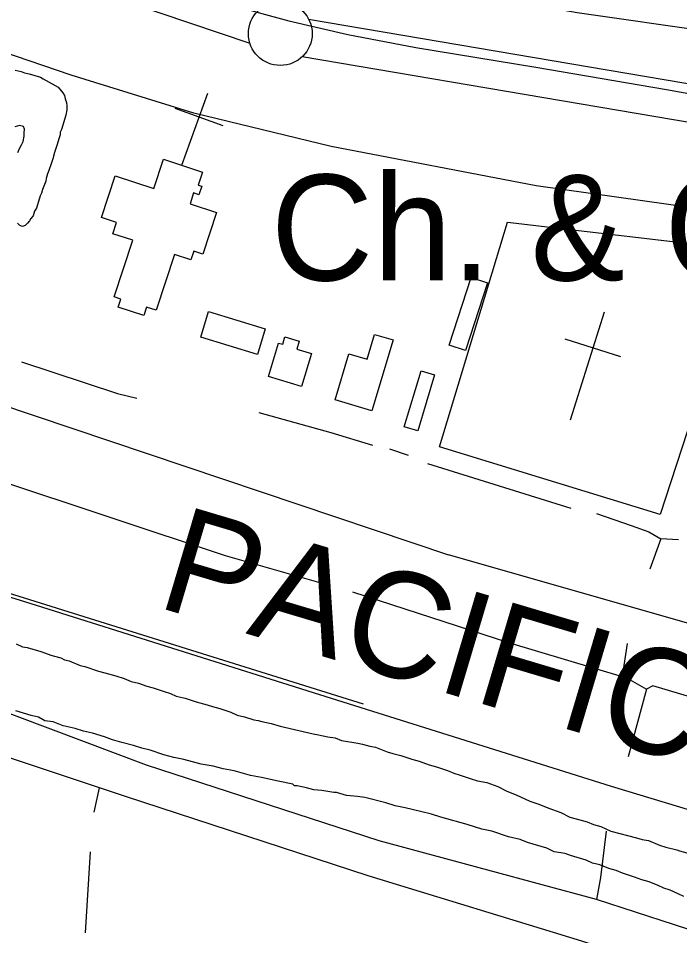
# Model space of a CAD drawing. Extents: x 3361039 to 3398939, y 576572 to 602007.
# Drawn here: x 3378959 to 3379478, y 584897 to 585616 of the extents above; entities that cross this region are included whole.
import ezdxf

# ---------------------------------------------------------------- set-up
doc = ezdxf.new("R2010")
doc.units = 0
for name, color, linetype in [('V-BLDG-OTLN', 7, 'Continuous'), ('V-FLOD-BASE', 7, 'Continuous'), ('V-LEVE-TOET', 7, 'Continuous'), ('V-RAIL-IDEN', 7, 'Continuous'), ('V-RAIL-TRAK', 7, 'Continuous'), ('V-ROAD-CNTR', 7, 'Continuous'), ('V-SITE-OTLN', 7, 'Continuous'), ('V-SITE-OTLN-IDEN', 7, 'Continuous'), ('V-SITE-VEGE', 7, 'Continuous'), ('V-SURV-LINE', 7, 'Continuous'), ('V-TOPO-SHOR', 7, 'Continuous')]:
    doc.layers.add(name, color=color, linetype=linetype)

msp = doc.modelspace()

# ---------------------------------------------------------------- linework, layer by layer
at = {"layer": 'V-BLDG-OTLN'}
for points in [[(3379081.85, 585431.2), (3379067.52, 585387.45), (3379060, 585389.91), (3379057.84, 585383.33), (3379037.72, 585389.92), (3379039.78, 585396.22), (3379034.54, 585397.94), (3379049.07, 585442.34), (3379033.52, 585447.43), (3379036.44, 585456.33), (3379024.54, 585460.22), (3379035.23, 585492.86), (3379065.59, 585482.92), (3379073.13, 585505.93), (3379103.83, 585495.88), (3379100.49, 585485.68), (3379103.22, 585484.79), (3379101.02, 585478.06), (3379096.78, 585479.44), (3379094.01, 585470.97), (3379114.74, 585464.19), (3379104.04, 585431.51), (3379096.96, 585433.83), (3379094.72, 585426.99)], [(3379297.04, 585359.95), (3379314.31, 585413.04), (3379327.19, 585408.85), (3379309.92, 585355.76)], [(3379108.49, 585386.44), (3379152.98, 585372.83), (3379146.84, 585352.77), (3379102.36, 585366.38)], [(3379181.42, 585327.69), (3379155.59, 585335.42), (3379163.46, 585361.73), (3379166.63, 585360.79), (3379168.35, 585366.53), (3379179.65, 585363.15), (3379177.75, 585356.81), (3379189.11, 585353.41)], [(3379253.21, 585364.22), (3379236.65, 585308.61), (3379207.81, 585317.2), (3379218.56, 585353.31), (3379232.88, 585349.05), (3379238.69, 585368.54)], [(3379285.73, 585336.67), (3379272.48, 585292.9), (3379261.84, 585296.12), (3379275.09, 585339.89)]]:
    msp.add_lwpolyline(points, close=True, dxfattribs=at)
at = {"layer": 'V-FLOD-BASE'}
msp.add_lwpolyline([(3377338.38, 586236.64), (3377447.93, 586197.83), (3377565.72, 586158.61), (3377686.73, 586116.49), (3377802.38, 586077.28), (3377911.58, 586040.98), (3378030.44, 585999.59), (3378149.66, 585958.56), (3378269.96, 585917.88), (3378383.46, 585879.05), (3378500.54, 585840.18), (3378606.51, 585803.19), (3378726.45, 585762.16), (3378822.75, 585728.11), (3378921.93, 585695.11), (3379022.9, 585661.39), (3379110.98, 585631.7), (3379147.51, 585621.03), (3379171.5, 585614.41), (3379217.73, 585603.68), (3379271.13, 585593.61), (3379365.05, 585578.24), (3379467.57, 585560.65), (3379565.06, 585543.1)], dxfattribs=at)
at = {"layer": 'V-LEVE-TOET'}
for points in [[(3379532.13, 585461.59), (3379365.46, 585484.96), (3379204.57, 585515.9), (3379096.92, 585542.03), (3379000.71, 585571.88), (3378869.72, 585616.57), (3378738.12, 585664.43), (3378571.66, 585716.98), (3378358.4, 585789.52), (3378163.52, 585858.76), (3378011, 585909.3), (3377836.93, 585961.27), (3377625.62, 586040.14), (3377393.39, 586120.42), (3377195.96, 586187.77), (3376977.04, 586267.33), (3376809.43, 586336.38), (3376671.57, 586395.7), (3376519.09, 586451.95), (3376369.2, 586514.53)], [(3377400.12, 586266.27), (3377513.39, 586226.78), (3377600.73, 586198.89), (3377716.53, 586158.75), (3377819.69, 586126.31), (3377945.63, 586084.83), (3378056.37, 586046.63), (3378146.21, 586013.02), (3378200, 585994.88), (3378239.23, 585981.28), (3378310.75, 585958.58), (3378393.64, 585929.45), (3378518.93, 585886.71), (3378646.76, 585843.32), (3378757.49, 585803.85), (3378861.27, 585768.87), (3378948.6, 585739.08), (3379072, 585697.61), (3379182.13, 585663.22), (3379239.75, 585648.86), (3379307.54, 585636.97), (3379397.5, 585621.12), (3379503.33, 585605.79)]]:
    msp.add_lwpolyline(points, dxfattribs=at)
at = {"layer": 'V-RAIL-TRAK'}
msp.add_lwpolyline([(3379613.58, 584956.74), (3379424.32, 585013.89), (3379195.84, 585085.9), (3378973.68, 585155.97), (3378756.58, 585223.46), (3378493.91, 585303.95), (3378276.17, 585370.18), (3378092.63, 585429.19), (3377881.22, 585493.47), (3377671.09, 585560.28), (3377596.28, 585584.51), (3377486.92, 585619.93), (3377306.53, 585675.11), (3377118.54, 585733.51), (3376988.79, 585772.48), (3376819.78, 585823.15), (3376639.39, 585878.33), (3376484.97, 585929.52), (3376322.94, 585980.13), (3376133.07, 586040.46), (3375979.25, 586087.21), (3375768.48, 586152.11), (3375624.19, 586198.8)], dxfattribs=at)
at = {"layer": 'V-ROAD-CNTR'}
for points in [[(3367972.74, 590536.58), (3370041.08, 589227.55), (3372133.36, 587908.03), (3372548.91, 587642.9), (3372713.18, 587540.01), (3372836.31, 587463.6), (3372976.56, 587386.12), (3373063.69, 587340.84), (3373204.53, 587279.59), (3373342.05, 587220.39), (3373566.95, 587140.55), (3374215.45, 586917.95), (3375825.31, 586374.19), (3377806.35, 585697.64), (3379296.68, 585195.5)], [(3367860.67, 590489.48), (3368777.09, 589905.49), (3369852.57, 589226.5), (3370961.47, 588528.37), (3372150.36, 587774.48), (3372424.48, 587608.17), (3372610.28, 587489.36), (3372790.57, 587384.5), (3372960.84, 587288.31), (3373181.34, 587168.88), (3373369.06, 587073.39), (3373570.07, 586974.46), (3373782.13, 586875.69), (3374001.23, 586776.84), (3374188.41, 586697.3), (3374452.09, 586595.45), (3374672.56, 586511.97), (3374926.71, 586423.83), (3375200.04, 586337.31), (3375711.33, 586176.95), (3376463.93, 585943.57), (3379229.72, 585078.65)], [(3380012.37, 584990.78), (3379296.68, 585195.5)]]:
    msp.add_lwpolyline(points, dxfattribs=at)
at = {"layer": 'V-SITE-OTLN'}
for p, q in [((3379087.55, 585501.26), (3379107.92, 585557.7)), ((3379119.94, 585532.1), (3379082.31, 585545.68)), ((3379392.13, 585301.57), (3379418.91, 585386.11)), ((3379431.82, 585351.02), (3379388.14, 585364.85))]:
    msp.add_line(p, q, dxfattribs=at)
msp.add_lwpolyline([(3379462.55, 585227.22), (3379289.65, 585280.2), (3379342.91, 585456.58), (3379530.15, 585434.53)], close=True, dxfattribs=at)
at = {"layer": 'V-SITE-VEGE'}
for points in [[(3378957.04, 585575.88), (3378961.7, 585574.76), (3378964.21, 585573.67), (3378967.8, 585572.92), (3378976.77, 585570.34), (3378978.92, 585568.89), (3378990.74, 585562.34), (3378994.3, 585558), (3378995.72, 585555.83), (3378996.06, 585553.31), (3378997.12, 585550.43), (3378997.46, 585547.91), (3378997.44, 585544.68), (3378996.69, 585540.37), (3378993.38, 585529.25), (3378992.29, 585527.1), (3378992.27, 585524.94), (3378991.54, 585522.79), (3378989.7, 585516.69), (3378987.86, 585511.31), (3378986.39, 585506.29), (3378985.28, 585502.34), (3378983.45, 585496.96), (3378982.35, 585494.45), (3378981.25, 585490.86), (3378980.87, 585488.71), (3378978.31, 585482.26), (3378977.57, 585479.39), (3378976.48, 585477.24), (3378973.54, 585467.55), (3378972.08, 585465.05), (3378970.98, 585461.46), (3378969.17, 585459.32), (3378968.07, 585457.53), (3378966.62, 585455.74), (3378964.81, 585453.95), (3378962.65, 585453.25), (3378960.5, 585453.98), (3378958.71, 585455.79)], [(3378959.1, 585511.15), (3378960.2, 585514.38), (3378962.02, 585517.24), (3378963.12, 585519.75), (3378963.87, 585524.06), (3378963.88, 585526.58), (3378964.26, 585529.45), (3378963.56, 585531.61), (3378960.33, 585532.35), (3378956.73, 585531.3)], [(3378957.75, 585125.73), (3378962.76, 585123.54), (3378966.35, 585122.8), (3378977.09, 585119.86), (3378980.67, 585118.4), (3378984.96, 585116.93), (3378987.83, 585116.19), (3378992.85, 585114.72), (3378995.71, 585113.27), (3378999.29, 585112.52), (3379007.88, 585108.87), (3379011.46, 585108.13), (3379022.2, 585104.46), (3379027.21, 585102.99), (3379035.81, 585100.78), (3379042.26, 585098.58), (3379047.98, 585096.39), (3379053.72, 585094.91), (3379060.16, 585092.72), (3379065.18, 585091.24), (3379073.77, 585088.31), (3379078.78, 585086.84), (3379083.08, 585084.66), (3379090.24, 585083.18), (3379098.83, 585080.24), (3379107.43, 585078.03), (3379111.73, 585076.56), (3379117.46, 585075.09), (3379126.05, 585072.16), (3379131.06, 585069.97), (3379136.79, 585068.49), (3379143.96, 585066.29), (3379147.54, 585065.55), (3379150.41, 585064.81), (3379157.57, 585063.32), (3379164.73, 585061.12), (3379190.53, 585055.19), (3379194.83, 585054.45), (3379202, 585052.96), (3379207.74, 585052.2), (3379212.75, 585050.01), (3379225.65, 585047.77), (3379229.24, 585047.03), (3379234.97, 585045.55), (3379239.27, 585044.81), (3379248.58, 585041.15), (3379252.87, 585039.69), (3379259.32, 585038.21), (3379267.92, 585035.27), (3379273.65, 585033.8), (3379281.52, 585030.87), (3379287.25, 585029.4), (3379295.85, 585026.46), (3379300.85, 585024.28), (3379305.87, 585022.81), (3379314.46, 585019.87), (3379319.48, 585018.4), (3379326.64, 585016.92), (3379335.23, 585013.98), (3379342.39, 585010.34), (3379349.54, 585007.43), (3379360.28, 585002.33), (3379367.44, 585000.12), (3379374.6, 584997.2), (3379384.62, 584993.54), (3379391.77, 584989.9), (3379396.79, 584988.43), (3379405.38, 584986.22), (3379410.39, 584984.03), (3379416.12, 584982.55), (3379424, 584978.91), (3379444.06, 584973.74), (3379448.35, 584972.28), (3379453.37, 584971.53)], [(3379387.98, 584961.22), (3379379.38, 584962.71), (3379373.66, 584965.62), (3379358.62, 584970.04), (3379352.89, 584972.23), (3379343.57, 584974.45), (3379330.68, 584978.85), (3379322.8, 584980.34), (3379311.34, 584984.01), (3379290.56, 584989.89), (3379283.4, 584992.1), (3379274.8, 584994.31), (3379262.62, 584997.27), (3379254.74, 584998.76), (3379247.57, 585000.96), (3379231.1, 585005.39), (3379225.36, 585006.14), (3379216.75, 585006.92), (3379208.87, 585009.13), (3379206.72, 585009.15), (3379197.4, 585010.64), (3379190.95, 585011.41), (3379185.21, 585012.88), (3379178.04, 585014.37), (3379175.89, 585014.38), (3379174.47, 585015.83), (3379163, 585018.06), (3379150.1, 585021.03), (3379141.5, 585022.52), (3379128.6, 585026.2), (3379120, 585027.7), (3379112.12, 585029.91), (3379102.8, 585031.41), (3379089.19, 585035.09), (3379081.3, 585036.58), (3379073.42, 585038.79), (3379062.68, 585042.45), (3379056.23, 585043.93), (3379049.79, 585046.13), (3379040.47, 585048.35), (3379033.31, 585050.56), (3379026.86, 585052.76), (3379017.55, 585055.69), (3379010.39, 585057.18), (3379003.94, 585059.37), (3378994.63, 585061.59), (3378986.75, 585064.52), (3378980.3, 585065.28), (3378975.29, 585068.19), (3378969.56, 585069.66), (3378957.39, 585073.34)], [(3379453.37, 584971.53), (3379461.96, 584967.88), (3379466.97, 584966.41), (3379475.57, 584964.19), (3379477.72, 584963.46), (3379483.45, 584961.98)], [(3379481.06, 584927.55), (3379476.76, 584929.73), (3379470.33, 584932.65), (3379465.31, 584934.12), (3379461.02, 584936.3), (3379453.86, 584939.22), (3379448.13, 584940.7), (3379442.4, 584942.89), (3379433.09, 584945.83), (3379428.08, 584948.02), (3379422.35, 584949.49), (3379415.2, 584952.41), (3379409.46, 584953.89), (3379404.45, 584956.08), (3379392.28, 584959.75), (3379387.98, 584961.22)]]:
    msp.add_lwpolyline(points, dxfattribs=at)
at = {"layer": 'V-SURV-LINE'}
for points in [[(3379141.03, 585596.61), (3377241.49, 586237.45)], [(3379186.95, 585615.89), (3380936.71, 585318.73)], [(3380931.69, 585289.15), (3379181.94, 585586.31)]]:
    msp.add_lwpolyline(points, dxfattribs=at)
msp.add_circle((3379164.75, 585604.44), 25, dxfattribs=at)
at = {"layer": 'V-TOPO-SHOR'}
for p, q in [((3379250.34, 585278.65), (3379264.97, 585273.66)), ((3379280.28, 585267.27), (3379392.42, 585232.28)), ((3379436.67, 585125.94), (3379432.68, 585100.07)), ((3379018.86, 584993.73), (3379023.06, 585012.8)), ((3379011.98, 584899.16), (3379015.88, 584962.67))]:
    msp.add_line(p, q, dxfattribs=at)
for points in [[(3378961.82, 585346.99), (3379037.04, 585322.03), (3379052.37, 585318.43)], [(3378761.51, 585306.59), (3378941.25, 585255.07), (3379121.62, 585195.17), (3379203.83, 585171.55)], [(3379147.93, 585307.29), (3379204.36, 585291.54), (3379237.1, 585281.54)], [(3379636.53, 584745.2), (3379603.02, 584808.12), (3379571.38, 584859.28), (3379557.77, 584874.39), (3379534.99, 584885.65), (3379412.54, 584925.27), (3379242.4, 584971.29), (3379059.97, 585030.69), (3378907.57, 585087.91), (3378628.02, 585171.5), (3378448.15, 585223.69), (3378339.93, 585249.27), (3378333.42, 585251.92)], [(3379412.64, 585227.95), (3379439.8, 585218.69), (3379453.72, 585213.7), (3379463.07, 585208.13)], [(3379524.96, 584852.42), (3379401.17, 584892.47), (3379233.71, 584943.92), (3379043.47, 585005.99), (3379023.06, 585012.8), (3378952.37, 585036.38), (3378897.54, 585054.68), (3378617.99, 585138.26), (3378438.12, 585190.46), (3378329.9, 585216.03), (3378323.39, 585218.69)], [(3379477.03, 585207.33), (3379463.07, 585208.13), (3379454.53, 585184.46)], [(3379221.25, 585166.55), (3379344.53, 585126.59), (3379432.68, 585100.07), (3379437.17, 585098.71), (3379451.77, 585090.23)], [(3379730.43, 585008), (3379617.6, 585045.09), (3379456.68, 585092.99), (3379451.77, 585090.23), (3379437.44, 585037.28)], [(3379420.28, 584978.77), (3379415.83, 584942.5), (3379412.54, 584925.27)]]:
    msp.add_lwpolyline(points, dxfattribs=at)

# ---------------------------------------------------------------- texts
at = {"layer": 'V-RAIL-IDEN'}
msp.add_text('PACIFIC', height=83, rotation=343.40314, dxfattribs=at).set_placement((3379066.27, 585155.22))
at = {"layer": 'V-SITE-OTLN-IDEN'}
msp.add_text('Ch. & Cem.', height=83, dxfattribs=at).set_placement((3379157.38, 585410.82))

doc.saveas('drawing.dxf')
